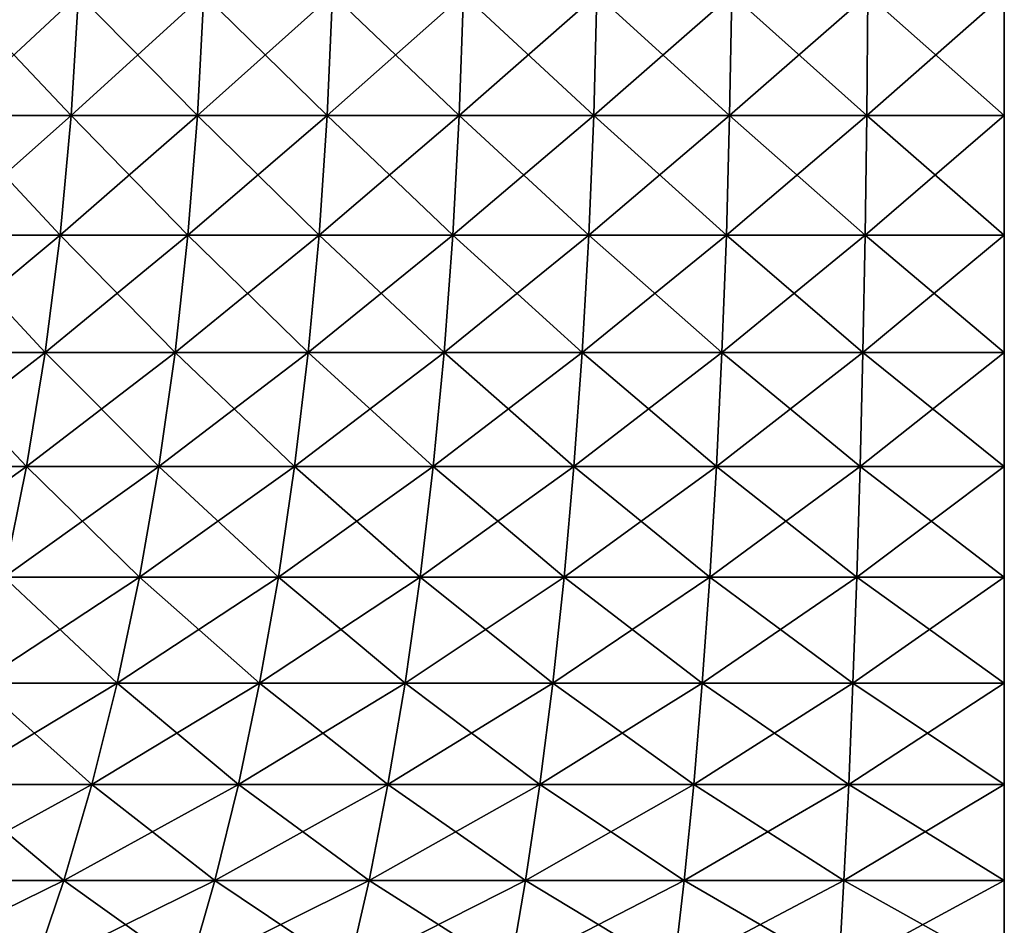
# Model space of a CAD drawing. Header units: millimetres. Extents: x -298 to 740, y 1361 to 2368.
# Tile 406 of 656: x -178.02 to -174.97, y 1422.38 to 1425.18. Entities that reach past the tile are written whole.
import ezdxf

# ---------------------------------------------------------------- set-up
doc = ezdxf.new("R2010")
doc.units = ezdxf.units.MM
doc.header["$LTSCALE"] = 33.374815
doc.layers.add('178', color=7, linetype='CONTINUOUS')
doc.layers.add('179', color=7, linetype='CONTINUOUS')

msp = doc.modelspace()

# ---------------------------------------------------------------- linework, layer by layer
at = {"layer": '178', "color": 7, "linetype": 'CONTINUOUS'}
for points in [[(-178.2437, 1424.8874, 5.9555), (-177.8633, 1424.8874, 6.1494), (-178.2182, 1425.263, 5.9092), (-178.2437, 1424.8874, 5.9555)], [(-178.2182, 1425.263, 5.9092), (-177.8633, 1424.8874, 6.1494), (-177.8408, 1425.263, 6.1015), (-178.2182, 1425.263, 5.9092)], [(-177.8633, 1424.8874, 6.1494), (-177.4715, 1424.8874, 6.3189), (-177.8408, 1425.263, 6.1015), (-177.8633, 1424.8874, 6.1494)], [(-177.8408, 1425.263, 6.1015), (-177.4715, 1424.8874, 6.3189), (-177.452, 1425.263, 6.2698), (-177.8408, 1425.263, 6.1015)], [(-177.4715, 1424.8874, 6.3189), (-177.0697, 1424.8874, 6.4636), (-177.452, 1425.263, 6.2698), (-177.4715, 1424.8874, 6.3189)], [(-177.452, 1425.263, 6.2698), (-177.0697, 1424.8874, 6.4636), (-177.0534, 1425.263, 6.4133), (-177.452, 1425.263, 6.2698)], [(-177.0697, 1424.8874, 6.4636), (-176.6598, 1424.8874, 6.5827), (-177.0534, 1425.263, 6.4133), (-177.0697, 1424.8874, 6.4636)], [(-177.0534, 1425.263, 6.4133), (-176.6598, 1424.8874, 6.5827), (-176.6466, 1425.263, 6.5314), (-177.0534, 1425.263, 6.4133)], [(-176.6598, 1424.8874, 6.5827), (-176.2431, 1424.8874, 6.6758), (-176.6466, 1425.263, 6.5314), (-176.6598, 1424.8874, 6.5827)], [(-176.6466, 1425.263, 6.5314), (-176.2431, 1424.8874, 6.6758), (-176.2332, 1425.263, 6.6239), (-176.6466, 1425.263, 6.5314)], [(-176.2431, 1424.8874, 6.6758), (-175.8214, 1424.8874, 6.7426), (-176.2332, 1425.263, 6.6239), (-176.2431, 1424.8874, 6.6758)], [(-176.2332, 1425.263, 6.6239), (-175.8214, 1424.8874, 6.7426), (-175.8148, 1425.263, 6.6901), (-176.2332, 1425.263, 6.6239)], [(-175.8214, 1424.8874, 6.7426), (-175.3963, 1424.8874, 6.7828), (-175.8148, 1425.263, 6.6901), (-175.8214, 1424.8874, 6.7426)], [(-175.8148, 1425.263, 6.6901), (-175.3963, 1424.8874, 6.7828), (-175.393, 1425.263, 6.73), (-175.8148, 1425.263, 6.6901)], [(-175.3963, 1424.8874, 6.7828), (-174.9696, 1424.8874, 6.7962), (-175.393, 1425.263, 6.73), (-175.3963, 1424.8874, 6.7828)], [(-175.393, 1425.263, 6.73), (-174.9696, 1424.8874, 6.7962), (-174.9696, 1425.263, 6.7433), (-175.393, 1425.263, 6.73)], [(-178.2828, 1424.5169, 6.0267), (-177.8979, 1424.5169, 6.2229), (-178.2437, 1424.8874, 5.9555), (-178.2828, 1424.5169, 6.0267)], [(-178.2437, 1424.8874, 5.9555), (-177.8979, 1424.5169, 6.2229), (-177.8633, 1424.8874, 6.1494), (-178.2437, 1424.8874, 5.9555)], [(-177.8979, 1424.5169, 6.2229), (-177.5013, 1424.5169, 6.3944), (-177.8633, 1424.8874, 6.1494), (-177.8979, 1424.5169, 6.2229)], [(-177.8633, 1424.8874, 6.1494), (-177.5013, 1424.5169, 6.3944), (-177.4715, 1424.8874, 6.3189), (-177.8633, 1424.8874, 6.1494)], [(-177.5013, 1424.5169, 6.3944), (-177.0948, 1424.5169, 6.5408), (-177.4715, 1424.8874, 6.3189), (-177.5013, 1424.5169, 6.3944)], [(-177.4715, 1424.8874, 6.3189), (-177.0948, 1424.5169, 6.5408), (-177.0697, 1424.8874, 6.4636), (-177.4715, 1424.8874, 6.3189)], [(-177.0948, 1424.5169, 6.5408), (-176.6799, 1424.5169, 6.6613), (-177.0697, 1424.8874, 6.4636), (-177.0948, 1424.5169, 6.5408)], [(-177.0697, 1424.8874, 6.4636), (-176.6799, 1424.5169, 6.6613), (-176.6598, 1424.8874, 6.5827), (-177.0697, 1424.8874, 6.4636)], [(-176.6799, 1424.5169, 6.6613), (-176.2583, 1424.5169, 6.7556), (-176.6598, 1424.8874, 6.5827), (-176.6799, 1424.5169, 6.6613)], [(-176.6598, 1424.8874, 6.5827), (-176.2583, 1424.5169, 6.7556), (-176.2431, 1424.8874, 6.6758), (-176.6598, 1424.8874, 6.5827)], [(-176.2583, 1424.5169, 6.7556), (-175.8316, 1424.5169, 6.8232), (-176.2431, 1424.8874, 6.6758), (-176.2583, 1424.5169, 6.7556)], [(-176.2431, 1424.8874, 6.6758), (-175.8316, 1424.5169, 6.8232), (-175.8214, 1424.8874, 6.7426), (-176.2431, 1424.8874, 6.6758)], [(-175.8316, 1424.5169, 6.8232), (-175.4014, 1424.5169, 6.8638), (-175.8214, 1424.8874, 6.7426), (-175.8316, 1424.5169, 6.8232)], [(-175.8214, 1424.8874, 6.7426), (-175.4014, 1424.5169, 6.8638), (-175.3963, 1424.8874, 6.7828), (-175.8214, 1424.8874, 6.7426)], [(-175.4014, 1424.5169, 6.8638), (-174.9696, 1424.5169, 6.8774), (-175.3963, 1424.8874, 6.7828), (-175.4014, 1424.5169, 6.8638)], [(-175.3963, 1424.8874, 6.7828), (-174.9696, 1424.5169, 6.8774), (-174.9696, 1424.8874, 6.7962), (-175.3963, 1424.8874, 6.7828)], [(-178.3354, 1424.1537, 6.1223), (-177.9443, 1424.1537, 6.3215), (-178.2828, 1424.5169, 6.0267), (-178.3354, 1424.1537, 6.1223)], [(-178.2828, 1424.5169, 6.0267), (-177.9443, 1424.1537, 6.3215), (-177.8979, 1424.5169, 6.2229), (-178.2828, 1424.5169, 6.0267)], [(-177.9443, 1424.1537, 6.3215), (-177.5415, 1424.1537, 6.4958), (-177.8979, 1424.5169, 6.2229), (-177.9443, 1424.1537, 6.3215)], [(-177.8979, 1424.5169, 6.2229), (-177.5415, 1424.1537, 6.4958), (-177.5013, 1424.5169, 6.3944), (-177.8979, 1424.5169, 6.2229)], [(-177.5415, 1424.1537, 6.4958), (-177.1285, 1424.1537, 6.6445), (-177.5013, 1424.5169, 6.3944), (-177.5415, 1424.1537, 6.4958)], [(-177.5013, 1424.5169, 6.3944), (-177.1285, 1424.1537, 6.6445), (-177.0948, 1424.5169, 6.5408), (-177.5013, 1424.5169, 6.3944)], [(-177.1285, 1424.1537, 6.6445), (-176.7071, 1424.1537, 6.767), (-177.0948, 1424.5169, 6.5408), (-177.1285, 1424.1537, 6.6445)], [(-177.0948, 1424.5169, 6.5408), (-176.7071, 1424.1537, 6.767), (-176.6799, 1424.5169, 6.6613), (-177.0948, 1424.5169, 6.5408)], [(-176.7071, 1424.1537, 6.767), (-176.2787, 1424.1537, 6.8627), (-176.6799, 1424.5169, 6.6613), (-176.7071, 1424.1537, 6.767)], [(-176.6799, 1424.5169, 6.6613), (-176.2787, 1424.1537, 6.8627), (-176.2583, 1424.5169, 6.7556), (-176.6799, 1424.5169, 6.6613)], [(-176.2787, 1424.1537, 6.8627), (-175.8452, 1424.1537, 6.9314), (-176.2583, 1424.5169, 6.7556), (-176.2787, 1424.1537, 6.8627)], [(-176.2583, 1424.5169, 6.7556), (-175.8452, 1424.1537, 6.9314), (-175.8316, 1424.5169, 6.8232), (-176.2583, 1424.5169, 6.7556)], [(-175.8452, 1424.1537, 6.9314), (-175.4083, 1424.1537, 6.9727), (-175.8316, 1424.5169, 6.8232), (-175.8452, 1424.1537, 6.9314)], [(-175.8316, 1424.5169, 6.8232), (-175.4083, 1424.1537, 6.9727), (-175.4014, 1424.5169, 6.8638), (-175.8316, 1424.5169, 6.8232)], [(-175.4083, 1424.1537, 6.9727), (-174.9696, 1424.1537, 6.9865), (-175.4014, 1424.5169, 6.8638), (-175.4083, 1424.1537, 6.9727)], [(-175.4014, 1424.5169, 6.8638), (-174.9696, 1424.1537, 6.9865), (-174.9696, 1424.5169, 6.8774), (-175.4014, 1424.5169, 6.8638)], [(-178.401, 1423.7997, 6.2417), (-178.0023, 1423.7997, 6.4448), (-178.3354, 1424.1537, 6.1223), (-178.401, 1423.7997, 6.2417)], [(-178.3354, 1424.1537, 6.1223), (-178.0023, 1423.7997, 6.4448), (-177.9443, 1424.1537, 6.3215), (-178.3354, 1424.1537, 6.1223)], [(-178.0023, 1423.7997, 6.4448), (-177.5917, 1423.7997, 6.6226), (-177.9443, 1424.1537, 6.3215), (-178.0023, 1423.7997, 6.4448)], [(-177.9443, 1424.1537, 6.3215), (-177.5917, 1423.7997, 6.6226), (-177.5415, 1424.1537, 6.4958), (-177.9443, 1424.1537, 6.3215)], [(-177.5917, 1423.7997, 6.6226), (-177.1707, 1423.7997, 6.7741), (-177.5415, 1424.1537, 6.4958), (-177.5917, 1423.7997, 6.6226)], [(-177.5415, 1424.1537, 6.4958), (-177.1707, 1423.7997, 6.7741), (-177.1285, 1424.1537, 6.6445), (-177.5415, 1424.1537, 6.4958)], [(-177.1707, 1423.7997, 6.7741), (-176.741, 1423.7997, 6.899), (-177.1285, 1424.1537, 6.6445), (-177.1707, 1423.7997, 6.7741)], [(-177.1285, 1424.1537, 6.6445), (-176.741, 1423.7997, 6.899), (-176.7071, 1424.1537, 6.767), (-177.1285, 1424.1537, 6.6445)], [(-176.741, 1423.7997, 6.899), (-176.3043, 1423.7997, 6.9966), (-176.7071, 1424.1537, 6.767), (-176.741, 1423.7997, 6.899)], [(-176.7071, 1424.1537, 6.767), (-176.3043, 1423.7997, 6.9966), (-176.2787, 1424.1537, 6.8627), (-176.7071, 1424.1537, 6.767)], [(-176.3043, 1423.7997, 6.9966), (-175.8623, 1423.7997, 7.0666), (-176.2787, 1424.1537, 6.8627), (-176.3043, 1423.7997, 6.9966)], [(-176.2787, 1424.1537, 6.8627), (-175.8623, 1423.7997, 7.0666), (-175.8452, 1424.1537, 6.9314), (-176.2787, 1424.1537, 6.8627)], [(-175.8623, 1423.7997, 7.0666), (-175.4168, 1423.7997, 7.1087), (-175.8452, 1424.1537, 6.9314), (-175.8623, 1423.7997, 7.0666)], [(-175.8452, 1424.1537, 6.9314), (-175.4168, 1423.7997, 7.1087), (-175.4083, 1424.1537, 6.9727), (-175.8452, 1424.1537, 6.9314)], [(-175.4168, 1423.7997, 7.1087), (-174.9696, 1423.7997, 7.1227), (-175.4083, 1424.1537, 6.9727), (-175.4168, 1423.7997, 7.1087)], [(-175.4083, 1424.1537, 6.9727), (-174.9696, 1423.7997, 7.1227), (-174.9696, 1424.1537, 6.9865), (-175.4083, 1424.1537, 6.9727)], [(-178.401, 1423.7997, 6.2417), (-178.0716, 1423.4571, 6.5921), (-178.0023, 1423.7997, 6.4448), (-178.401, 1423.7997, 6.2417)], [(-178.0716, 1423.4571, 6.5921), (-177.6516, 1423.4571, 6.7738), (-178.0023, 1423.7997, 6.4448), (-178.0716, 1423.4571, 6.5921)], [(-178.0023, 1423.7997, 6.4448), (-177.6516, 1423.4571, 6.7738), (-177.5917, 1423.7997, 6.6226), (-178.0023, 1423.7997, 6.4448)], [(-177.6516, 1423.4571, 6.7738), (-177.2209, 1423.4571, 6.9289), (-177.5917, 1423.7997, 6.6226), (-177.6516, 1423.4571, 6.7738)], [(-177.5917, 1423.7997, 6.6226), (-177.2209, 1423.4571, 6.9289), (-177.1707, 1423.7997, 6.7741), (-177.5917, 1423.7997, 6.6226)], [(-177.2209, 1423.4571, 6.9289), (-176.7814, 1423.4571, 7.0566), (-177.1707, 1423.7997, 6.7741), (-177.2209, 1423.4571, 6.9289)], [(-177.1707, 1423.7997, 6.7741), (-176.7814, 1423.4571, 7.0566), (-176.741, 1423.7997, 6.899), (-177.1707, 1423.7997, 6.7741)], [(-176.7814, 1423.4571, 7.0566), (-176.3348, 1423.4571, 7.1564), (-176.741, 1423.7997, 6.899), (-176.7814, 1423.4571, 7.0566)], [(-176.741, 1423.7997, 6.899), (-176.3348, 1423.4571, 7.1564), (-176.3043, 1423.7997, 6.9966), (-176.741, 1423.7997, 6.899)], [(-176.3348, 1423.4571, 7.1564), (-175.8827, 1423.4571, 7.228), (-176.3043, 1423.7997, 6.9966), (-176.3348, 1423.4571, 7.1564)], [(-176.3043, 1423.7997, 6.9966), (-175.8827, 1423.4571, 7.228), (-175.8623, 1423.7997, 7.0666), (-176.3043, 1423.7997, 6.9966)], [(-175.8827, 1423.4571, 7.228), (-175.4271, 1423.4571, 7.2711), (-175.8623, 1423.7997, 7.0666), (-175.8827, 1423.4571, 7.228)], [(-175.8623, 1423.7997, 7.0666), (-175.4271, 1423.4571, 7.2711), (-175.4168, 1423.7997, 7.1087), (-175.8623, 1423.7997, 7.0666)], [(-175.4271, 1423.4571, 7.2711), (-174.9696, 1423.4571, 7.2855), (-175.4168, 1423.7997, 7.1087), (-175.4271, 1423.4571, 7.2711)], [(-175.4168, 1423.7997, 7.1087), (-174.9696, 1423.4571, 7.2855), (-174.9696, 1423.7997, 7.1227), (-175.4168, 1423.7997, 7.1087)], [(-178.1517, 1423.1278, 6.7624), (-177.7208, 1423.1278, 6.9488), (-178.0716, 1423.4571, 6.5921), (-178.1517, 1423.1278, 6.7624)], [(-178.0716, 1423.4571, 6.5921), (-177.7208, 1423.1278, 6.9488), (-177.6516, 1423.4571, 6.7738), (-178.0716, 1423.4571, 6.5921)], [(-177.7208, 1423.1278, 6.9488), (-177.2791, 1423.1278, 7.1079), (-177.6516, 1423.4571, 6.7738), (-177.7208, 1423.1278, 6.9488)], [(-177.6516, 1423.4571, 6.7738), (-177.2791, 1423.1278, 7.1079), (-177.2209, 1423.4571, 6.9289), (-177.6516, 1423.4571, 6.7738)], [(-177.2791, 1423.1278, 7.1079), (-176.8282, 1423.1278, 7.2389), (-177.2209, 1423.4571, 6.9289), (-177.2791, 1423.1278, 7.1079)], [(-177.2209, 1423.4571, 6.9289), (-176.8282, 1423.1278, 7.2389), (-176.7814, 1423.4571, 7.0566), (-177.2209, 1423.4571, 6.9289)], [(-176.8282, 1423.1278, 7.2389), (-176.37, 1423.1278, 7.3413), (-176.7814, 1423.4571, 7.0566), (-176.8282, 1423.1278, 7.2389)], [(-176.7814, 1423.4571, 7.0566), (-176.37, 1423.1278, 7.3413), (-176.3348, 1423.4571, 7.1564), (-176.7814, 1423.4571, 7.0566)], [(-176.37, 1423.1278, 7.3413), (-175.9063, 1423.1278, 7.4147), (-176.3348, 1423.4571, 7.1564), (-176.37, 1423.1278, 7.3413)], [(-176.3348, 1423.4571, 7.1564), (-175.9063, 1423.1278, 7.4147), (-175.8827, 1423.4571, 7.228), (-176.3348, 1423.4571, 7.1564)], [(-175.9063, 1423.1278, 7.4147), (-175.4389, 1423.1278, 7.4589), (-175.8827, 1423.4571, 7.228), (-175.9063, 1423.1278, 7.4147)], [(-175.8827, 1423.4571, 7.228), (-175.4389, 1423.1278, 7.4589), (-175.4271, 1423.4571, 7.2711), (-175.8827, 1423.4571, 7.228)], [(-175.4389, 1423.1278, 7.4589), (-174.9696, 1423.1278, 7.4737), (-175.4271, 1423.4571, 7.2711), (-175.4389, 1423.1278, 7.4589)], [(-175.4271, 1423.4571, 7.2711), (-174.9696, 1423.1278, 7.4737), (-174.9696, 1423.4571, 7.2855), (-175.4271, 1423.4571, 7.2711)], [(-178.2423, 1422.8138, 6.9548), (-177.7991, 1422.8138, 7.1465), (-178.1517, 1423.1278, 6.7624), (-178.2423, 1422.8138, 6.9548)], [(-178.1517, 1423.1278, 6.7624), (-177.7991, 1422.8138, 7.1465), (-177.7208, 1423.1278, 6.9488), (-178.1517, 1423.1278, 6.7624)], [(-177.7991, 1422.8138, 7.1465), (-177.3448, 1422.8138, 7.3101), (-177.7208, 1423.1278, 6.9488), (-177.7991, 1422.8138, 7.1465)], [(-177.7208, 1423.1278, 6.9488), (-177.3448, 1422.8138, 7.3101), (-177.2791, 1423.1278, 7.1079), (-177.7208, 1423.1278, 6.9488)], [(-177.3448, 1422.8138, 7.3101), (-176.8811, 1422.8138, 7.4448), (-177.2791, 1423.1278, 7.1079), (-177.3448, 1422.8138, 7.3101)], [(-177.2791, 1423.1278, 7.1079), (-176.8811, 1422.8138, 7.4448), (-176.8282, 1423.1278, 7.2389), (-177.2791, 1423.1278, 7.1079)], [(-176.8811, 1422.8138, 7.4448), (-176.4099, 1422.8138, 7.5502), (-176.8282, 1423.1278, 7.2389), (-176.8811, 1422.8138, 7.4448)], [(-176.8282, 1423.1278, 7.2389), (-176.4099, 1422.8138, 7.5502), (-176.37, 1423.1278, 7.3413), (-176.8282, 1423.1278, 7.2389)], [(-176.4099, 1422.8138, 7.5502), (-175.933, 1422.8138, 7.6257), (-176.37, 1423.1278, 7.3413), (-176.4099, 1422.8138, 7.5502)], [(-176.37, 1423.1278, 7.3413), (-175.933, 1422.8138, 7.6257), (-175.9063, 1423.1278, 7.4147), (-176.37, 1423.1278, 7.3413)], [(-175.933, 1422.8138, 7.6257), (-175.4522, 1422.8138, 7.6711), (-175.9063, 1423.1278, 7.4147), (-175.933, 1422.8138, 7.6257)], [(-175.9063, 1423.1278, 7.4147), (-175.4522, 1422.8138, 7.6711), (-175.4389, 1423.1278, 7.4589), (-175.9063, 1423.1278, 7.4147)], [(-175.4522, 1422.8138, 7.6711), (-174.9696, 1422.8138, 7.6863), (-175.4389, 1423.1278, 7.4589), (-175.4522, 1422.8138, 7.6711)], [(-175.4389, 1423.1278, 7.4589), (-174.9696, 1422.8138, 7.6863), (-174.9696, 1423.1278, 7.4737), (-175.4389, 1423.1278, 7.4589)], [(-178.3427, 1422.5167, 7.1682), (-177.8859, 1422.5167, 7.3658), (-178.2423, 1422.8138, 6.9548), (-178.3427, 1422.5167, 7.1682)], [(-178.2423, 1422.8138, 6.9548), (-177.8859, 1422.5167, 7.3658), (-177.7991, 1422.8138, 7.1465), (-178.2423, 1422.8138, 6.9548)], [(-177.8859, 1422.5167, 7.3658), (-177.4177, 1422.5167, 7.5344), (-177.7991, 1422.8138, 7.1465), (-177.8859, 1422.5167, 7.3658)], [(-177.7991, 1422.8138, 7.1465), (-177.4177, 1422.5167, 7.5344), (-177.3448, 1422.8138, 7.3101), (-177.7991, 1422.8138, 7.1465)], [(-177.4177, 1422.5167, 7.5344), (-176.9398, 1422.5167, 7.6732), (-177.3448, 1422.8138, 7.3101), (-177.4177, 1422.5167, 7.5344)], [(-177.3448, 1422.8138, 7.3101), (-176.9398, 1422.5167, 7.6732), (-176.8811, 1422.8138, 7.4448), (-177.3448, 1422.8138, 7.3101)], [(-176.9398, 1422.5167, 7.6732), (-176.4541, 1422.5167, 7.7818), (-176.8811, 1422.8138, 7.4448), (-176.9398, 1422.5167, 7.6732)], [(-176.8811, 1422.8138, 7.4448), (-176.4541, 1422.5167, 7.7818), (-176.4099, 1422.8138, 7.5502), (-176.8811, 1422.8138, 7.4448)], [(-176.4541, 1422.5167, 7.7818), (-175.9625, 1422.5167, 7.8597), (-176.4099, 1422.8138, 7.5502), (-176.4541, 1422.5167, 7.7818)], [(-176.4099, 1422.8138, 7.5502), (-175.9625, 1422.5167, 7.8597), (-175.933, 1422.8138, 7.6257), (-176.4099, 1422.8138, 7.5502)], [(-175.9625, 1422.5167, 7.8597), (-175.467, 1422.5167, 7.9065), (-175.933, 1422.8138, 7.6257), (-175.9625, 1422.5167, 7.8597)], [(-175.933, 1422.8138, 7.6257), (-175.467, 1422.5167, 7.9065), (-175.4522, 1422.8138, 7.6711), (-175.933, 1422.8138, 7.6257)], [(-175.467, 1422.5167, 7.9065), (-174.9696, 1422.5167, 7.9221), (-175.4522, 1422.8138, 7.6711), (-175.467, 1422.5167, 7.9065)], [(-175.4522, 1422.8138, 7.6711), (-174.9696, 1422.5167, 7.9221), (-174.9696, 1422.8138, 7.6863), (-175.4522, 1422.8138, 7.6711)], [(-178.4524, 1422.2384, 7.4013), (-177.9808, 1422.2384, 7.6054), (-178.3427, 1422.5167, 7.1682), (-178.4524, 1422.2384, 7.4013)], [(-178.3427, 1422.5167, 7.1682), (-177.9808, 1422.2384, 7.6054), (-177.8859, 1422.5167, 7.3658), (-178.3427, 1422.5167, 7.1682)], [(-177.9808, 1422.2384, 7.6054), (-177.4973, 1422.2384, 7.7794), (-177.8859, 1422.5167, 7.3658), (-177.9808, 1422.2384, 7.6054)], [(-177.8859, 1422.5167, 7.3658), (-177.4973, 1422.2384, 7.7794), (-177.4177, 1422.5167, 7.5344), (-177.8859, 1422.5167, 7.3658)], [(-177.4973, 1422.2384, 7.7794), (-177.0038, 1422.2384, 7.9228), (-177.4177, 1422.5167, 7.5344), (-177.4973, 1422.2384, 7.7794)], [(-177.4177, 1422.5167, 7.5344), (-177.0038, 1422.2384, 7.9228), (-176.9398, 1422.5167, 7.6732), (-177.4177, 1422.5167, 7.5344)], [(-177.0038, 1422.2384, 7.9228), (-176.5023, 1422.2384, 8.0349), (-176.9398, 1422.5167, 7.6732), (-177.0038, 1422.2384, 7.9228)], [(-176.9398, 1422.5167, 7.6732), (-176.5023, 1422.2384, 8.0349), (-176.4541, 1422.5167, 7.7818), (-176.9398, 1422.5167, 7.6732)], [(-176.5023, 1422.2384, 8.0349), (-175.9948, 1422.2384, 8.1153), (-176.4541, 1422.5167, 7.7818), (-176.5023, 1422.2384, 8.0349)], [(-176.4541, 1422.5167, 7.7818), (-175.9948, 1422.2384, 8.1153), (-175.9625, 1422.5167, 7.8597), (-176.4541, 1422.5167, 7.7818)], [(-175.9948, 1422.2384, 8.1153), (-175.4832, 1422.2384, 8.1637), (-175.9625, 1422.5167, 7.8597), (-175.9948, 1422.2384, 8.1153)], [(-175.9625, 1422.5167, 7.8597), (-175.4832, 1422.2384, 8.1637), (-175.467, 1422.5167, 7.9065), (-175.9625, 1422.5167, 7.8597)], [(-175.4832, 1422.2384, 8.1637), (-174.9696, 1422.2384, 8.1798), (-175.467, 1422.5167, 7.9065), (-175.4832, 1422.2384, 8.1637)], [(-175.467, 1422.5167, 7.9065), (-174.9696, 1422.2384, 8.1798), (-174.9696, 1422.5167, 7.9221), (-175.467, 1422.5167, 7.9065)]]:
    msp.add_3dface(points, dxfattribs=at)
at = {"layer": '179', "color": 7, "linetype": 'CONTINUOUS'}
for points in [[(-177.8633, 1424.8874, -6.1494), (-178.2437, 1424.8874, -5.9555), (-177.8408, 1425.263, -6.1015), (-177.8633, 1424.8874, -6.1494)], [(-177.8408, 1425.263, -6.1015), (-178.2437, 1424.8874, -5.9555), (-178.2182, 1425.263, -5.9092), (-177.8408, 1425.263, -6.1015)], [(-177.4715, 1424.8874, -6.3189), (-177.8633, 1424.8874, -6.1494), (-177.452, 1425.263, -6.2698), (-177.4715, 1424.8874, -6.3189)], [(-177.452, 1425.263, -6.2698), (-177.8633, 1424.8874, -6.1494), (-177.8408, 1425.263, -6.1015), (-177.452, 1425.263, -6.2698)], [(-177.0697, 1424.8874, -6.4636), (-177.4715, 1424.8874, -6.3189), (-177.0534, 1425.263, -6.4133), (-177.0697, 1424.8874, -6.4636)], [(-177.0534, 1425.263, -6.4133), (-177.4715, 1424.8874, -6.3189), (-177.452, 1425.263, -6.2698), (-177.0534, 1425.263, -6.4133)], [(-176.6598, 1424.8874, -6.5827), (-177.0697, 1424.8874, -6.4636), (-176.6466, 1425.263, -6.5314), (-176.6598, 1424.8874, -6.5827)], [(-176.6466, 1425.263, -6.5314), (-177.0697, 1424.8874, -6.4636), (-177.0534, 1425.263, -6.4133), (-176.6466, 1425.263, -6.5314)], [(-176.2431, 1424.8874, -6.6758), (-176.6598, 1424.8874, -6.5827), (-176.2332, 1425.263, -6.6239), (-176.2431, 1424.8874, -6.6758)], [(-176.2332, 1425.263, -6.6239), (-176.6598, 1424.8874, -6.5827), (-176.6466, 1425.263, -6.5314), (-176.2332, 1425.263, -6.6239)], [(-175.8214, 1424.8874, -6.7426), (-176.2431, 1424.8874, -6.6758), (-175.8148, 1425.263, -6.6901), (-175.8214, 1424.8874, -6.7426)], [(-175.8148, 1425.263, -6.6901), (-176.2431, 1424.8874, -6.6758), (-176.2332, 1425.263, -6.6239), (-175.8148, 1425.263, -6.6901)], [(-175.3963, 1424.8874, -6.7828), (-175.8214, 1424.8874, -6.7426), (-175.393, 1425.263, -6.73), (-175.3963, 1424.8874, -6.7828)], [(-175.393, 1425.263, -6.73), (-175.8214, 1424.8874, -6.7426), (-175.8148, 1425.263, -6.6901), (-175.393, 1425.263, -6.73)], [(-174.9696, 1424.8874, -6.7962), (-175.3963, 1424.8874, -6.7828), (-174.9696, 1425.263, -6.7433), (-174.9696, 1424.8874, -6.7962)], [(-174.9696, 1425.263, -6.7433), (-175.3963, 1424.8874, -6.7828), (-175.393, 1425.263, -6.73), (-174.9696, 1425.263, -6.7433)], [(-177.8979, 1424.5169, -6.2229), (-178.2828, 1424.5169, -6.0267), (-177.8633, 1424.8874, -6.1494), (-177.8979, 1424.5169, -6.2229)], [(-177.8633, 1424.8874, -6.1494), (-178.2828, 1424.5169, -6.0267), (-178.2437, 1424.8874, -5.9555), (-177.8633, 1424.8874, -6.1494)], [(-177.5013, 1424.5169, -6.3944), (-177.8979, 1424.5169, -6.2229), (-177.4715, 1424.8874, -6.3189), (-177.5013, 1424.5169, -6.3944)], [(-177.4715, 1424.8874, -6.3189), (-177.8979, 1424.5169, -6.2229), (-177.8633, 1424.8874, -6.1494), (-177.4715, 1424.8874, -6.3189)], [(-177.0948, 1424.5169, -6.5408), (-177.5013, 1424.5169, -6.3944), (-177.0697, 1424.8874, -6.4636), (-177.0948, 1424.5169, -6.5408)], [(-177.0697, 1424.8874, -6.4636), (-177.5013, 1424.5169, -6.3944), (-177.4715, 1424.8874, -6.3189), (-177.0697, 1424.8874, -6.4636)], [(-176.6799, 1424.5169, -6.6613), (-177.0948, 1424.5169, -6.5408), (-176.6598, 1424.8874, -6.5827), (-176.6799, 1424.5169, -6.6613)], [(-176.6598, 1424.8874, -6.5827), (-177.0948, 1424.5169, -6.5408), (-177.0697, 1424.8874, -6.4636), (-176.6598, 1424.8874, -6.5827)], [(-176.2583, 1424.5169, -6.7556), (-176.6799, 1424.5169, -6.6613), (-176.2431, 1424.8874, -6.6758), (-176.2583, 1424.5169, -6.7556)], [(-176.2431, 1424.8874, -6.6758), (-176.6799, 1424.5169, -6.6613), (-176.6598, 1424.8874, -6.5827), (-176.2431, 1424.8874, -6.6758)], [(-175.8316, 1424.5169, -6.8232), (-176.2583, 1424.5169, -6.7556), (-175.8214, 1424.8874, -6.7426), (-175.8316, 1424.5169, -6.8232)], [(-175.8214, 1424.8874, -6.7426), (-176.2583, 1424.5169, -6.7556), (-176.2431, 1424.8874, -6.6758), (-175.8214, 1424.8874, -6.7426)], [(-175.4014, 1424.5169, -6.8638), (-175.8316, 1424.5169, -6.8232), (-175.3963, 1424.8874, -6.7828), (-175.4014, 1424.5169, -6.8638)], [(-175.3963, 1424.8874, -6.7828), (-175.8316, 1424.5169, -6.8232), (-175.8214, 1424.8874, -6.7426), (-175.3963, 1424.8874, -6.7828)], [(-174.9696, 1424.5169, -6.8774), (-175.4014, 1424.5169, -6.8638), (-174.9696, 1424.8874, -6.7962), (-174.9696, 1424.5169, -6.8774)], [(-174.9696, 1424.8874, -6.7962), (-175.4014, 1424.5169, -6.8638), (-175.3963, 1424.8874, -6.7828), (-174.9696, 1424.8874, -6.7962)], [(-177.9443, 1424.1537, -6.3215), (-178.3354, 1424.1537, -6.1223), (-177.8979, 1424.5169, -6.2229), (-177.9443, 1424.1537, -6.3215)], [(-177.8979, 1424.5169, -6.2229), (-178.3354, 1424.1537, -6.1223), (-178.2828, 1424.5169, -6.0267), (-177.8979, 1424.5169, -6.2229)], [(-177.5415, 1424.1537, -6.4958), (-177.9443, 1424.1537, -6.3215), (-177.5013, 1424.5169, -6.3944), (-177.5415, 1424.1537, -6.4958)], [(-177.5013, 1424.5169, -6.3944), (-177.9443, 1424.1537, -6.3215), (-177.8979, 1424.5169, -6.2229), (-177.5013, 1424.5169, -6.3944)], [(-177.1285, 1424.1537, -6.6445), (-177.5415, 1424.1537, -6.4958), (-177.0948, 1424.5169, -6.5408), (-177.1285, 1424.1537, -6.6445)], [(-177.0948, 1424.5169, -6.5408), (-177.5415, 1424.1537, -6.4958), (-177.5013, 1424.5169, -6.3944), (-177.0948, 1424.5169, -6.5408)], [(-176.7071, 1424.1537, -6.767), (-177.1285, 1424.1537, -6.6445), (-176.6799, 1424.5169, -6.6613), (-176.7071, 1424.1537, -6.767)], [(-176.6799, 1424.5169, -6.6613), (-177.1285, 1424.1537, -6.6445), (-177.0948, 1424.5169, -6.5408), (-176.6799, 1424.5169, -6.6613)], [(-176.2787, 1424.1537, -6.8627), (-176.7071, 1424.1537, -6.767), (-176.2583, 1424.5169, -6.7556), (-176.2787, 1424.1537, -6.8627)], [(-176.2583, 1424.5169, -6.7556), (-176.7071, 1424.1537, -6.767), (-176.6799, 1424.5169, -6.6613), (-176.2583, 1424.5169, -6.7556)], [(-175.8452, 1424.1537, -6.9314), (-176.2787, 1424.1537, -6.8627), (-175.8316, 1424.5169, -6.8232), (-175.8452, 1424.1537, -6.9314)], [(-175.8316, 1424.5169, -6.8232), (-176.2787, 1424.1537, -6.8627), (-176.2583, 1424.5169, -6.7556), (-175.8316, 1424.5169, -6.8232)], [(-175.4083, 1424.1537, -6.9727), (-175.8452, 1424.1537, -6.9314), (-175.4014, 1424.5169, -6.8638), (-175.4083, 1424.1537, -6.9727)], [(-175.4014, 1424.5169, -6.8638), (-175.8452, 1424.1537, -6.9314), (-175.8316, 1424.5169, -6.8232), (-175.4014, 1424.5169, -6.8638)], [(-174.9696, 1424.1537, -6.9865), (-175.4083, 1424.1537, -6.9727), (-174.9696, 1424.5169, -6.8774), (-174.9696, 1424.1537, -6.9865)], [(-174.9696, 1424.5169, -6.8774), (-175.4083, 1424.1537, -6.9727), (-175.4014, 1424.5169, -6.8638), (-174.9696, 1424.5169, -6.8774)], [(-178.0023, 1423.7997, -6.4448), (-178.401, 1423.7997, -6.2417), (-177.9443, 1424.1537, -6.3215), (-178.0023, 1423.7997, -6.4448)], [(-177.9443, 1424.1537, -6.3215), (-178.401, 1423.7997, -6.2417), (-178.3354, 1424.1537, -6.1223), (-177.9443, 1424.1537, -6.3215)], [(-177.5917, 1423.7997, -6.6226), (-178.0023, 1423.7997, -6.4448), (-177.5415, 1424.1537, -6.4958), (-177.5917, 1423.7997, -6.6226)], [(-177.5415, 1424.1537, -6.4958), (-178.0023, 1423.7997, -6.4448), (-177.9443, 1424.1537, -6.3215), (-177.5415, 1424.1537, -6.4958)], [(-177.1707, 1423.7997, -6.7741), (-177.5917, 1423.7997, -6.6226), (-177.1285, 1424.1537, -6.6445), (-177.1707, 1423.7997, -6.7741)], [(-177.1285, 1424.1537, -6.6445), (-177.5917, 1423.7997, -6.6226), (-177.5415, 1424.1537, -6.4958), (-177.1285, 1424.1537, -6.6445)], [(-176.741, 1423.7997, -6.899), (-177.1707, 1423.7997, -6.7741), (-176.7071, 1424.1537, -6.767), (-176.741, 1423.7997, -6.899)], [(-176.7071, 1424.1537, -6.767), (-177.1707, 1423.7997, -6.7741), (-177.1285, 1424.1537, -6.6445), (-176.7071, 1424.1537, -6.767)], [(-176.3043, 1423.7997, -6.9966), (-176.741, 1423.7997, -6.899), (-176.2787, 1424.1537, -6.8627), (-176.3043, 1423.7997, -6.9966)], [(-176.2787, 1424.1537, -6.8627), (-176.741, 1423.7997, -6.899), (-176.7071, 1424.1537, -6.767), (-176.2787, 1424.1537, -6.8627)], [(-175.8623, 1423.7997, -7.0666), (-176.3043, 1423.7997, -6.9966), (-175.8452, 1424.1537, -6.9314), (-175.8623, 1423.7997, -7.0666)], [(-175.8452, 1424.1537, -6.9314), (-176.3043, 1423.7997, -6.9966), (-176.2787, 1424.1537, -6.8627), (-175.8452, 1424.1537, -6.9314)], [(-175.4168, 1423.7997, -7.1087), (-175.8623, 1423.7997, -7.0666), (-175.4083, 1424.1537, -6.9727), (-175.4168, 1423.7997, -7.1087)], [(-175.4083, 1424.1537, -6.9727), (-175.8623, 1423.7997, -7.0666), (-175.8452, 1424.1537, -6.9314), (-175.4083, 1424.1537, -6.9727)], [(-174.9696, 1423.7997, -7.1227), (-175.4168, 1423.7997, -7.1087), (-174.9696, 1424.1537, -6.9865), (-174.9696, 1423.7997, -7.1227)], [(-174.9696, 1424.1537, -6.9865), (-175.4168, 1423.7997, -7.1087), (-175.4083, 1424.1537, -6.9727), (-174.9696, 1424.1537, -6.9865)], [(-178.0716, 1423.4571, -6.5921), (-178.4794, 1423.4571, -6.3843), (-178.0023, 1423.7997, -6.4448), (-178.0716, 1423.4571, -6.5921)], [(-178.0023, 1423.7997, -6.4448), (-178.4794, 1423.4571, -6.3843), (-178.401, 1423.7997, -6.2417), (-178.0023, 1423.7997, -6.4448)], [(-177.6516, 1423.4571, -6.7738), (-178.0716, 1423.4571, -6.5921), (-177.5917, 1423.7997, -6.6226), (-177.6516, 1423.4571, -6.7738)], [(-177.5917, 1423.7997, -6.6226), (-178.0716, 1423.4571, -6.5921), (-178.0023, 1423.7997, -6.4448), (-177.5917, 1423.7997, -6.6226)], [(-177.2209, 1423.4571, -6.9289), (-177.6516, 1423.4571, -6.7738), (-177.1707, 1423.7997, -6.7741), (-177.2209, 1423.4571, -6.9289)], [(-177.1707, 1423.7997, -6.7741), (-177.6516, 1423.4571, -6.7738), (-177.5917, 1423.7997, -6.6226), (-177.1707, 1423.7997, -6.7741)], [(-176.7814, 1423.4571, -7.0566), (-177.2209, 1423.4571, -6.9289), (-176.741, 1423.7997, -6.899), (-176.7814, 1423.4571, -7.0566)], [(-176.741, 1423.7997, -6.899), (-177.2209, 1423.4571, -6.9289), (-177.1707, 1423.7997, -6.7741), (-176.741, 1423.7997, -6.899)], [(-176.3348, 1423.4571, -7.1564), (-176.7814, 1423.4571, -7.0566), (-176.3043, 1423.7997, -6.9966), (-176.3348, 1423.4571, -7.1564)], [(-176.3043, 1423.7997, -6.9966), (-176.7814, 1423.4571, -7.0566), (-176.741, 1423.7997, -6.899), (-176.3043, 1423.7997, -6.9966)], [(-175.8827, 1423.4571, -7.228), (-176.3348, 1423.4571, -7.1564), (-175.8623, 1423.7997, -7.0666), (-175.8827, 1423.4571, -7.228)], [(-175.8623, 1423.7997, -7.0666), (-176.3348, 1423.4571, -7.1564), (-176.3043, 1423.7997, -6.9966), (-175.8623, 1423.7997, -7.0666)], [(-175.4271, 1423.4571, -7.2711), (-175.8827, 1423.4571, -7.228), (-175.4168, 1423.7997, -7.1087), (-175.4271, 1423.4571, -7.2711)], [(-175.4168, 1423.7997, -7.1087), (-175.8827, 1423.4571, -7.228), (-175.8623, 1423.7997, -7.0666), (-175.4168, 1423.7997, -7.1087)], [(-174.9696, 1423.4571, -7.2855), (-175.4271, 1423.4571, -7.2711), (-174.9696, 1423.7997, -7.1227), (-174.9696, 1423.4571, -7.2855)], [(-174.9696, 1423.7997, -7.1227), (-175.4271, 1423.4571, -7.2711), (-175.4168, 1423.7997, -7.1087), (-174.9696, 1423.7997, -7.1227)], [(-177.7208, 1423.1278, -6.9488), (-178.1517, 1423.1278, -6.7624), (-177.6516, 1423.4571, -6.7738), (-177.7208, 1423.1278, -6.9488)], [(-177.6516, 1423.4571, -6.7738), (-178.1517, 1423.1278, -6.7624), (-178.0716, 1423.4571, -6.5921), (-177.6516, 1423.4571, -6.7738)], [(-177.2791, 1423.1278, -7.1079), (-177.7208, 1423.1278, -6.9488), (-177.2209, 1423.4571, -6.9289), (-177.2791, 1423.1278, -7.1079)], [(-177.2209, 1423.4571, -6.9289), (-177.7208, 1423.1278, -6.9488), (-177.6516, 1423.4571, -6.7738), (-177.2209, 1423.4571, -6.9289)], [(-176.8282, 1423.1278, -7.2389), (-177.2791, 1423.1278, -7.1079), (-176.7814, 1423.4571, -7.0566), (-176.8282, 1423.1278, -7.2389)], [(-176.7814, 1423.4571, -7.0566), (-177.2791, 1423.1278, -7.1079), (-177.2209, 1423.4571, -6.9289), (-176.7814, 1423.4571, -7.0566)], [(-176.37, 1423.1278, -7.3413), (-176.8282, 1423.1278, -7.2389), (-176.3348, 1423.4571, -7.1564), (-176.37, 1423.1278, -7.3413)], [(-176.3348, 1423.4571, -7.1564), (-176.8282, 1423.1278, -7.2389), (-176.7814, 1423.4571, -7.0566), (-176.3348, 1423.4571, -7.1564)], [(-175.9063, 1423.1278, -7.4147), (-176.37, 1423.1278, -7.3413), (-175.8827, 1423.4571, -7.228), (-175.9063, 1423.1278, -7.4147)], [(-175.8827, 1423.4571, -7.228), (-176.37, 1423.1278, -7.3413), (-176.3348, 1423.4571, -7.1564), (-175.8827, 1423.4571, -7.228)], [(-175.4389, 1423.1278, -7.4589), (-175.9063, 1423.1278, -7.4147), (-175.4271, 1423.4571, -7.2711), (-175.4389, 1423.1278, -7.4589)], [(-175.4271, 1423.4571, -7.2711), (-175.9063, 1423.1278, -7.4147), (-175.8827, 1423.4571, -7.228), (-175.4271, 1423.4571, -7.2711)], [(-174.9696, 1423.1278, -7.4737), (-175.4389, 1423.1278, -7.4589), (-174.9696, 1423.4571, -7.2855), (-174.9696, 1423.1278, -7.4737)], [(-174.9696, 1423.4571, -7.2855), (-175.4389, 1423.1278, -7.4589), (-175.4271, 1423.4571, -7.2711), (-174.9696, 1423.4571, -7.2855)], [(-177.7991, 1422.8138, -7.1465), (-178.2423, 1422.8138, -6.9548), (-177.7208, 1423.1278, -6.9488), (-177.7991, 1422.8138, -7.1465)], [(-177.7208, 1423.1278, -6.9488), (-178.2423, 1422.8138, -6.9548), (-178.1517, 1423.1278, -6.7624), (-177.7208, 1423.1278, -6.9488)], [(-177.3448, 1422.8138, -7.3101), (-177.7991, 1422.8138, -7.1465), (-177.2791, 1423.1278, -7.1079), (-177.3448, 1422.8138, -7.3101)], [(-177.2791, 1423.1278, -7.1079), (-177.7991, 1422.8138, -7.1465), (-177.7208, 1423.1278, -6.9488), (-177.2791, 1423.1278, -7.1079)], [(-176.8811, 1422.8138, -7.4448), (-177.3448, 1422.8138, -7.3101), (-176.8282, 1423.1278, -7.2389), (-176.8811, 1422.8138, -7.4448)], [(-176.8282, 1423.1278, -7.2389), (-177.3448, 1422.8138, -7.3101), (-177.2791, 1423.1278, -7.1079), (-176.8282, 1423.1278, -7.2389)], [(-176.4099, 1422.8138, -7.5502), (-176.8811, 1422.8138, -7.4448), (-176.37, 1423.1278, -7.3413), (-176.4099, 1422.8138, -7.5502)], [(-176.37, 1423.1278, -7.3413), (-176.8811, 1422.8138, -7.4448), (-176.8282, 1423.1278, -7.2389), (-176.37, 1423.1278, -7.3413)], [(-175.933, 1422.8138, -7.6257), (-176.4099, 1422.8138, -7.5502), (-175.9063, 1423.1278, -7.4147), (-175.933, 1422.8138, -7.6257)], [(-175.9063, 1423.1278, -7.4147), (-176.4099, 1422.8138, -7.5502), (-176.37, 1423.1278, -7.3413), (-175.9063, 1423.1278, -7.4147)], [(-175.4522, 1422.8138, -7.6711), (-175.933, 1422.8138, -7.6257), (-175.4389, 1423.1278, -7.4589), (-175.4522, 1422.8138, -7.6711)], [(-175.4389, 1423.1278, -7.4589), (-175.933, 1422.8138, -7.6257), (-175.9063, 1423.1278, -7.4147), (-175.4389, 1423.1278, -7.4589)], [(-174.9696, 1422.8138, -7.6863), (-175.4522, 1422.8138, -7.6711), (-174.9696, 1423.1278, -7.4737), (-174.9696, 1422.8138, -7.6863)], [(-174.9696, 1423.1278, -7.4737), (-175.4522, 1422.8138, -7.6711), (-175.4389, 1423.1278, -7.4589), (-174.9696, 1423.1278, -7.4737)], [(-177.8859, 1422.5167, -7.3658), (-178.3427, 1422.5167, -7.1682), (-177.7991, 1422.8138, -7.1465), (-177.8859, 1422.5167, -7.3658)], [(-177.7991, 1422.8138, -7.1465), (-178.3427, 1422.5167, -7.1682), (-178.2423, 1422.8138, -6.9548), (-177.7991, 1422.8138, -7.1465)], [(-177.4177, 1422.5167, -7.5344), (-177.8859, 1422.5167, -7.3658), (-177.3448, 1422.8138, -7.3101), (-177.4177, 1422.5167, -7.5344)], [(-177.3448, 1422.8138, -7.3101), (-177.8859, 1422.5167, -7.3658), (-177.7991, 1422.8138, -7.1465), (-177.3448, 1422.8138, -7.3101)], [(-176.9398, 1422.5167, -7.6732), (-177.4177, 1422.5167, -7.5344), (-176.8811, 1422.8138, -7.4448), (-176.9398, 1422.5167, -7.6732)], [(-176.8811, 1422.8138, -7.4448), (-177.4177, 1422.5167, -7.5344), (-177.3448, 1422.8138, -7.3101), (-176.8811, 1422.8138, -7.4448)], [(-176.4541, 1422.5167, -7.7818), (-176.9398, 1422.5167, -7.6732), (-176.4099, 1422.8138, -7.5502), (-176.4541, 1422.5167, -7.7818)], [(-176.4099, 1422.8138, -7.5502), (-176.9398, 1422.5167, -7.6732), (-176.8811, 1422.8138, -7.4448), (-176.4099, 1422.8138, -7.5502)], [(-175.9625, 1422.5167, -7.8597), (-176.4541, 1422.5167, -7.7818), (-175.933, 1422.8138, -7.6257), (-175.9625, 1422.5167, -7.8597)], [(-175.933, 1422.8138, -7.6257), (-176.4541, 1422.5167, -7.7818), (-176.4099, 1422.8138, -7.5502), (-175.933, 1422.8138, -7.6257)], [(-175.467, 1422.5167, -7.9065), (-175.9625, 1422.5167, -7.8597), (-175.4522, 1422.8138, -7.6711), (-175.467, 1422.5167, -7.9065)], [(-175.4522, 1422.8138, -7.6711), (-175.9625, 1422.5167, -7.8597), (-175.933, 1422.8138, -7.6257), (-175.4522, 1422.8138, -7.6711)], [(-174.9696, 1422.5167, -7.9221), (-175.467, 1422.5167, -7.9065), (-174.9696, 1422.8138, -7.6863), (-174.9696, 1422.5167, -7.9221)], [(-174.9696, 1422.8138, -7.6863), (-175.467, 1422.5167, -7.9065), (-175.4522, 1422.8138, -7.6711), (-174.9696, 1422.8138, -7.6863)], [(-177.9808, 1422.2384, -7.6054), (-178.4524, 1422.2384, -7.4013), (-177.8859, 1422.5167, -7.3658), (-177.9808, 1422.2384, -7.6054)], [(-177.8859, 1422.5167, -7.3658), (-178.4524, 1422.2384, -7.4013), (-178.3427, 1422.5167, -7.1682), (-177.8859, 1422.5167, -7.3658)], [(-177.4973, 1422.2384, -7.7794), (-177.9808, 1422.2384, -7.6054), (-177.4177, 1422.5167, -7.5344), (-177.4973, 1422.2384, -7.7794)], [(-177.4177, 1422.5167, -7.5344), (-177.9808, 1422.2384, -7.6054), (-177.8859, 1422.5167, -7.3658), (-177.4177, 1422.5167, -7.5344)], [(-177.0038, 1422.2384, -7.9228), (-177.4973, 1422.2384, -7.7794), (-176.9398, 1422.5167, -7.6732), (-177.0038, 1422.2384, -7.9228)], [(-176.9398, 1422.5167, -7.6732), (-177.4973, 1422.2384, -7.7794), (-177.4177, 1422.5167, -7.5344), (-176.9398, 1422.5167, -7.6732)], [(-176.5023, 1422.2384, -8.0349), (-177.0038, 1422.2384, -7.9228), (-176.4541, 1422.5167, -7.7818), (-176.5023, 1422.2384, -8.0349)], [(-176.4541, 1422.5167, -7.7818), (-177.0038, 1422.2384, -7.9228), (-176.9398, 1422.5167, -7.6732), (-176.4541, 1422.5167, -7.7818)], [(-175.9948, 1422.2384, -8.1153), (-176.5023, 1422.2384, -8.0349), (-175.9625, 1422.5167, -7.8597), (-175.9948, 1422.2384, -8.1153)], [(-175.9625, 1422.5167, -7.8597), (-176.5023, 1422.2384, -8.0349), (-176.4541, 1422.5167, -7.7818), (-175.9625, 1422.5167, -7.8597)], [(-175.4832, 1422.2384, -8.1637), (-175.9948, 1422.2384, -8.1153), (-175.467, 1422.5167, -7.9065), (-175.4832, 1422.2384, -8.1637)], [(-175.467, 1422.5167, -7.9065), (-175.9948, 1422.2384, -8.1153), (-175.9625, 1422.5167, -7.8597), (-175.467, 1422.5167, -7.9065)], [(-174.9696, 1422.2384, -8.1798), (-175.4832, 1422.2384, -8.1637), (-174.9696, 1422.5167, -7.9221), (-174.9696, 1422.2384, -8.1798)], [(-174.9696, 1422.5167, -7.9221), (-175.4832, 1422.2384, -8.1637), (-175.467, 1422.5167, -7.9065), (-174.9696, 1422.5167, -7.9221)]]:
    msp.add_3dface(points, dxfattribs=at)

doc.saveas('drawing.dxf')
